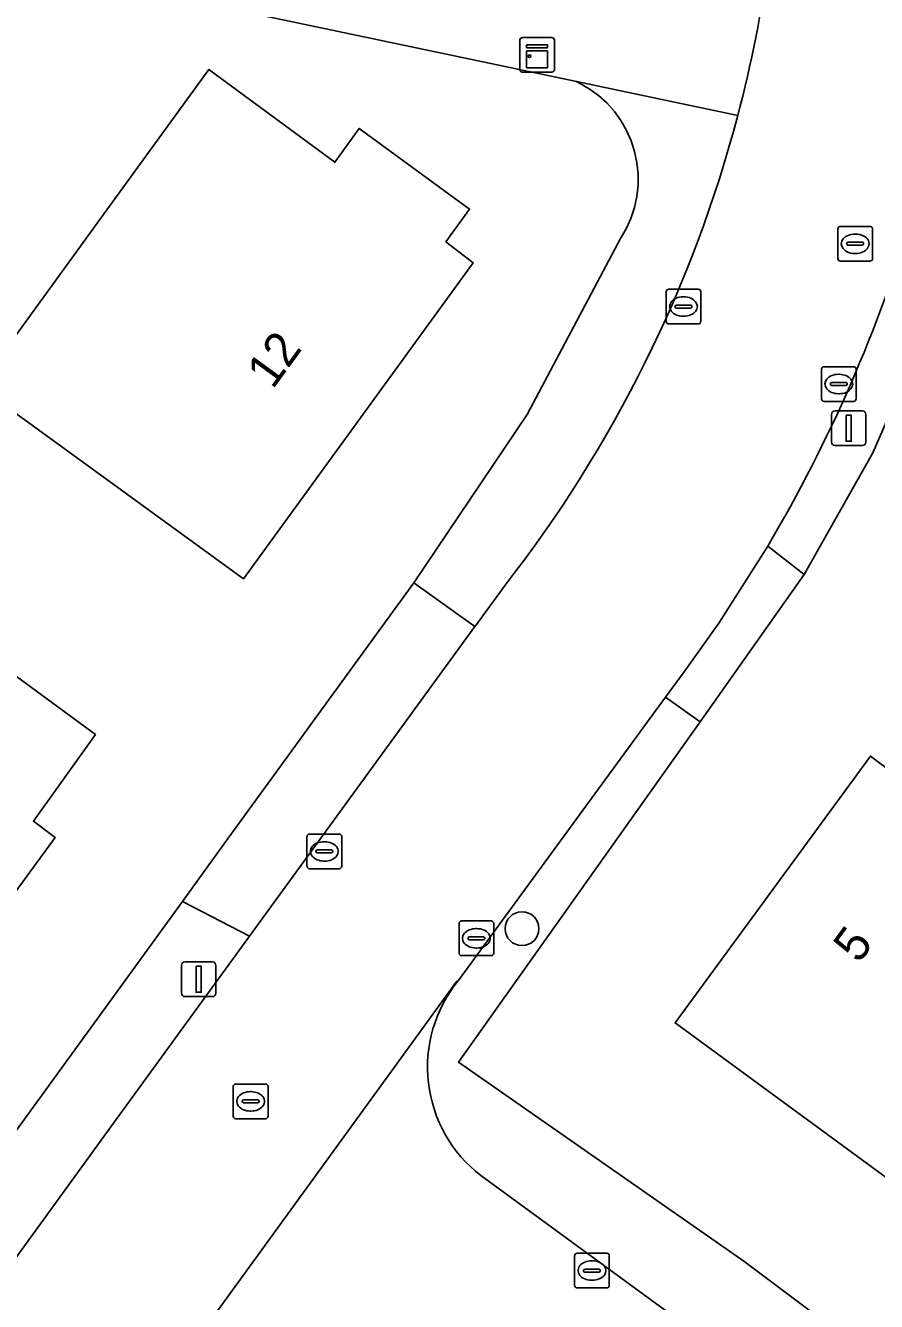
# Model space of a CAD drawing. Extents: x 157320 to 158835, y 386650 to 388491.
# Drawn here: x 158108.73 to 158133.27, y 387480.43 to 387517.23 of the extents above; entities that cross this region are included whole.
import ezdxf

# ---------------------------------------------------------------- set-up
doc = ezdxf.new("R2010")
doc.units = 0
for name, color, linetype in [('IMGEO_Berm_groen', 7, 'Continuous'), ('IMGEO_Boom', 7, 'Continuous'), ('IMGEO_Erf', 7, 'Continuous'), ('IMGEO_Groenvoorziening', 7, 'Continuous'), ('IMGEO_Kast', 7, 'Continuous'), ('IMGEO_Kolk', 7, 'Continuous'), ('IMGEO_Lichtmast', 7, 'Continuous'), ('IMGEO_Muur', 7, 'Continuous'), ('IMGEO_Pand', 7, 'Continuous'), ('IMGEO_Pand_nummerreeks', 7, 'Continuous'), ('IMGEO_Rijbaan_lokaal_gesloten', 7, 'Continuous'), ('IMGEO_Rijbaan_lokaal_open', 7, 'Continuous'), ('IMGEO_Rioolput', 7, 'Continuous'), ('IMGEO_Voetpad_open', 7, 'Continuous')]:
    doc.layers.add(name, color=color, linetype=linetype)

msp = doc.modelspace()

# ---------------------------------------------------------------- linework, layer by layer
at = {"layer": 'IMGEO_Berm_groen'}
for points in [[(158130.135, 387502.221), (158131.184, 387501.398), (158133.165, 387504.904), (158134.768, 387508.597)], [(158129.45, 387481.597), (158121.221, 387487.331), (158128.187, 387497.153), (158127.189, 387497.86), (158121.208, 387489.684)], [(158121.865, 387484.063), (158135.766, 387473.907), (158136.966, 387475.953), (158129.45, 387481.597)]]:
    msp.add_lwpolyline(points, dxfattribs=at)
for centre, radius, start, end in [((158093.384, 387523.991), 42.715, 329.3589, 343.4574), ((158124.275, 387487.194), 3.951, 140.9258, 232.4075)]:
    msp.add_arc(centre, radius, start, end, dxfattribs=at)
at = {"layer": 'IMGEO_Boom'}
msp.add_circle((158123.05, 387491.185), 0.489, dxfattribs=at)
at = {"layer": 'IMGEO_Erf'}
for points in [[(158136.546, 387528.448), (158139.094, 387520.212), (158137.714, 387521.262), (158137.585, 387521.36), (158137.171, 387518.425), (158136.199, 387513.343), (158135.977, 387512.438), (158135.495, 387510.907), (158134.768, 387508.597), (158133.165, 387504.904), (158131.184, 387501.398), (158128.187, 387497.153), (158121.221, 387487.331), (158129.45, 387481.597), (158136.966, 387475.953), (158137.737, 387475.374), (158148.264, 387467.468), (158151.663, 387464.869), (158154.947, 387462.127), (158159.059, 387458.569), (158162.568, 387455.355), (158167.397, 387450.635), (158170.726, 387447.126), (158172.044, 387445.737)], [(158106.217, 387482.286), (158113.255, 387491.973), (158114.578, 387493.794), (158119.087, 387500), (158119.933, 387501.164), (158123.196, 387506.017), (158125.891, 387511.091), (158126.055, 387511.373), (158126.189, 387511.671), (158126.291, 387511.981), (158126.36, 387512.3), (158126.396, 387512.625), (158126.397, 387512.952), (158126.364, 387513.276), (158126.297, 387513.596), (158126.198, 387513.907), (158126.066, 387514.206), (158125.904, 387514.489), (158125.713, 387514.754), (158125.495, 387514.998), (158125.253, 387515.217), (158124.99, 387515.41), (158124.708, 387515.574), (158124.618, 387515.619), (158102.005, 387520.372)]]:
    msp.add_lwpolyline(points, dxfattribs=at)
for points in [[(158107.378, 387506.822), (158111.077, 387511.916), (158114.015, 387515.961), (158117.653, 387513.289), (158118.352, 387514.266), (158121.535, 387511.938), (158120.853, 387510.998), (158121.645, 387510.386), (158115.016, 387501.275), (158110.97, 387504.213)], [(158098.23, 387493.5), (158101.948, 387498.593), (158100.021, 387500), (158097.09, 387502.14), (158101.434, 387508.061), (158104.753, 387505.654), (158102.617, 387502.742), (158106.358, 387500), (158106.899, 387499.604), (158110.746, 387496.784), (158108.96, 387494.287), (158109.582, 387493.819), (158105.907, 387488.784), (158102.295, 387491.418), (158101.875, 387490.842)], [(158142.17, 387493.05), (158134.851, 387483.058), (158127.466, 387488.467), (158133.097, 387496.161), (158133.327, 387495.991), (158135.024, 387494.738), (158136.553, 387496.821), (158136.715, 387497.041)]]:
    msp.add_lwpolyline(points, close=True, dxfattribs=at)
at = {"layer": 'IMGEO_Groenvoorziening'}
msp.add_lwpolyline([(158129.272, 387514.639), (158124.618, 387515.619), (158124.708, 387515.574), (158124.99, 387515.41), (158125.253, 387515.217), (158125.495, 387514.998), (158125.713, 387514.754), (158125.904, 387514.489), (158126.066, 387514.206), (158126.198, 387513.907), (158126.297, 387513.596), (158126.364, 387513.276), (158126.397, 387512.952), (158126.396, 387512.625), (158126.36, 387512.3), (158126.291, 387511.981), (158126.189, 387511.671), (158126.055, 387511.373), (158125.891, 387511.091), (158123.196, 387506.017), (158119.933, 387501.164), (158121.552, 387500), (158121.691, 387499.9), (158121.763, 387500), (158122.56, 387501.095)], dxfattribs=at)
msp.add_lwpolyline([(158107.957, 387481.031), (158111.349, 387485.685), (158115.192, 387490.968), (158113.255, 387491.973), (158106.217, 387482.286)], close=True, dxfattribs=at)
msp.add_arc((158092.972, 387524.193), 37.537, 322.0225, 345.2542, dxfattribs=at)
at = {"layer": 'IMGEO_Kast'}
for p, q in [((158122.987, 387515.961), (158122.987, 387516.802)), ((158122.987, 387516.802), (158122.987, 387515.961)), ((158123.062, 387516.886), (158123.903, 387516.886)), ((158123.903, 387516.886), (158123.062, 387516.886)), ((158123.987, 387516.811), (158123.987, 387515.97)), ((158123.987, 387515.97), (158123.987, 387516.811)), ((158123.912, 387515.886), (158123.071, 387515.886)), ((158123.071, 387515.886), (158123.912, 387515.886))]:
    msp.add_line(p, q, dxfattribs=at)
for points in [[(158123.182, 387516.676), (158123.782, 387516.676), (158123.782, 387516.591), (158123.182, 387516.591), (158123.182, 387516.676)], [(158123.182, 387516.501), (158123.782, 387516.501), (158123.782, 387516.012), (158123.182, 387516.012), (158123.182, 387516.501)]]:
    msp.add_lwpolyline(points, dxfattribs=at)
msp.add_circle((158123.266, 387516.35), 0.0377, dxfattribs=at)
for centre, start, end in [((158123.065, 387516.808), 92.4484, 184.2845), ((158123.065, 387516.808), 92.4484, 184.2845), ((158123.909, 387516.808), 2.4484, 94.2845), ((158123.909, 387516.808), 2.4484, 94.2845), ((158123.065, 387515.964), 182.4484, 274.2845), ((158123.065, 387515.964), 182.4484, 274.2845), ((158123.909, 387515.964), 272.4484, 4.2845), ((158123.909, 387515.964), 272.4484, 4.2845)]:
    msp.add_arc(centre, 0.0779, start, end, dxfattribs=at)
at = {"layer": 'IMGEO_Kolk'}
for p, q in [((158127.205, 387508.701), (158127.205, 387509.553)), ((158127.28, 387509.627), (158128.132, 387509.627)), ((158127.693, 387509.407), (158127.718, 387509.407)), ((158128.206, 387509.553), (158128.206, 387508.701)), ((158127.464, 387509.121), (158127.464, 387509.133)), ((158127.902, 387509.084), (158127.504, 387509.084)), ((158127.507, 387509.17), (158127.905, 387509.17)), ((158127.948, 387509.133), (158127.948, 387509.121)), ((158127.716, 387508.847), (158127.691, 387508.847)), ((158128.132, 387508.627), (158127.28, 387508.627)), ((158131.686, 387506.467), (158131.686, 387507.319)), ((158131.761, 387507.393), (158132.613, 387507.393)), ((158132.687, 387507.319), (158132.687, 387506.467)), ((158131.945, 387506.887), (158131.945, 387506.899)), ((158132.383, 387506.85), (158131.985, 387506.85)), ((158131.988, 387506.936), (158132.386, 387506.936)), ((158132.174, 387507.173), (158132.199, 387507.173)), ((158132.429, 387506.899), (158132.429, 387506.887)), ((158132.197, 387506.613), (158132.172, 387506.613)), ((158132.613, 387506.393), (158131.761, 387506.393)), ((158116.848, 387492.988), (158116.848, 387493.84)), ((158116.923, 387493.914), (158117.775, 387493.914)), ((158117.336, 387493.694), (158117.361, 387493.694)), ((158117.849, 387493.84), (158117.849, 387492.988)), ((158117.107, 387493.408), (158117.107, 387493.42)), ((158117.545, 387493.371), (158117.147, 387493.371)), ((158117.15, 387493.457), (158117.548, 387493.457)), ((158117.591, 387493.42), (158117.591, 387493.408)), ((158117.775, 387492.914), (158116.923, 387492.914)), ((158117.359, 387493.134), (158117.334, 387493.134)), ((158121.308, 387491.407), (158122.16, 387491.407)), ((158121.233, 387490.481), (158121.233, 387491.333)), ((158121.721, 387491.187), (158121.746, 387491.187)), ((158122.234, 387491.333), (158122.234, 387490.481)), ((158121.492, 387490.901), (158121.492, 387490.913)), ((158121.93, 387490.864), (158121.532, 387490.864)), ((158121.535, 387490.95), (158121.933, 387490.95)), ((158121.744, 387490.627), (158121.719, 387490.627)), ((158121.976, 387490.913), (158121.976, 387490.901)), ((158122.16, 387490.407), (158121.308, 387490.407)), ((158124.64, 387481.825), (158125.492, 387481.825)), ((158124.565, 387480.899), (158124.565, 387481.751)), ((158125.053, 387481.605), (158125.078, 387481.605)), ((158125.566, 387481.751), (158125.566, 387480.899)), ((158124.824, 387481.319), (158124.824, 387481.331)), ((158125.262, 387481.282), (158124.864, 387481.282)), ((158124.867, 387481.368), (158125.265, 387481.368)), ((158125.308, 387481.331), (158125.308, 387481.319)), ((158125.492, 387480.825), (158124.64, 387480.825)), ((158125.076, 387481.045), (158125.051, 387481.045))]:
    msp.add_line(p, q, dxfattribs=at)
for points in [[(158127.205, 387508.701), (158127.205, 387509.553)], [(158127.28, 387509.627), (158128.132, 387509.627)], [(158128.206, 387509.553), (158128.206, 387508.701)], [(158128.132, 387508.627), (158127.28, 387508.627)], [(158131.686, 387506.467), (158131.686, 387507.319)], [(158131.761, 387507.393), (158132.613, 387507.393)], [(158132.687, 387507.319), (158132.687, 387506.467)], [(158132.613, 387506.393), (158131.761, 387506.393)], [(158116.848, 387492.988), (158116.848, 387493.84)], [(158116.923, 387493.914), (158117.775, 387493.914)], [(158117.849, 387493.84), (158117.849, 387492.988)], [(158117.775, 387492.914), (158116.923, 387492.914)], [(158121.308, 387491.407), (158122.16, 387491.407)], [(158121.233, 387490.481), (158121.233, 387491.333)], [(158122.234, 387491.333), (158122.234, 387490.481)], [(158122.16, 387490.407), (158121.308, 387490.407)], [(158124.64, 387481.825), (158125.492, 387481.825)], [(158124.565, 387480.899), (158124.565, 387481.751)], [(158125.566, 387481.751), (158125.566, 387480.899)], [(158125.492, 387480.825), (158124.64, 387480.825)]]:
    msp.add_lwpolyline(points, dxfattribs=at)
for centre, radius, start, end in [((158127.282, 387509.551), 0.0765, 91.552, 178.448), ((158127.282, 387509.551), 0.0765, 91.552, 178.448), ((158128.13, 387509.551), 0.0765, 1.552, 88.448), ((158128.13, 387509.551), 0.0765, 1.552, 88.448), ((158127.504, 387509.13), 0.0403, 85.8775, 175.7526), ((158127.501, 387509.12), 0.0366, 178.938, 274.7102), ((158127.905, 387509.127), 0.043, 264.8664, 352.4533), ((158127.909, 387509.132), 0.0386, 1.7309, 96.639), ((158127.282, 387508.703), 0.0765, 181.552, 268.448), ((158127.282, 387508.703), 0.0765, 181.552, 268.448), ((158128.13, 387508.703), 0.0765, 271.552, 358.448), ((158128.13, 387508.703), 0.0765, 271.552, 358.448), ((158131.763, 387507.317), 0.0765, 91.552, 178.448), ((158131.763, 387507.317), 0.0765, 91.552, 178.448), ((158132.611, 387507.317), 0.0765, 1.552, 88.448), ((158132.611, 387507.317), 0.0765, 1.552, 88.448), ((158131.985, 387506.896), 0.0403, 85.8775, 175.7526), ((158131.982, 387506.886), 0.0366, 178.938, 274.7102), ((158132.386, 387506.893), 0.043, 264.8664, 352.4533), ((158132.39, 387506.898), 0.0386, 1.7309, 96.639), ((158131.763, 387506.469), 0.0765, 181.552, 268.448), ((158131.763, 387506.469), 0.0765, 181.552, 268.448), ((158132.611, 387506.469), 0.0765, 271.552, 358.448), ((158132.611, 387506.469), 0.0765, 271.552, 358.448), ((158116.925, 387493.838), 0.0765, 91.552, 178.448), ((158116.925, 387493.838), 0.0765, 91.552, 178.448), ((158117.773, 387493.838), 0.0765, 1.552, 88.448), ((158117.773, 387493.838), 0.0765, 1.552, 88.448), ((158117.147, 387493.417), 0.0403, 85.8775, 175.7526), ((158117.144, 387493.407), 0.0366, 178.938, 274.7102), ((158117.548, 387493.414), 0.043, 264.8664, 352.4533), ((158117.552, 387493.419), 0.0386, 1.7309, 96.639), ((158116.925, 387492.99), 0.0765, 181.552, 268.448), ((158116.925, 387492.99), 0.0765, 181.552, 268.448), ((158117.773, 387492.99), 0.0765, 271.552, 358.448), ((158117.773, 387492.99), 0.0765, 271.552, 358.448), ((158121.31, 387491.331), 0.0765, 91.552, 178.448), ((158121.31, 387491.331), 0.0765, 91.552, 178.448), ((158122.158, 387491.331), 0.0765, 1.552, 88.448), ((158122.158, 387491.331), 0.0765, 1.552, 88.448), ((158121.532, 387490.91), 0.0403, 85.8775, 175.7526), ((158121.529, 387490.9), 0.0366, 178.938, 274.7102), ((158121.933, 387490.907), 0.043, 264.8664, 352.4533), ((158121.937, 387490.912), 0.0386, 1.7309, 96.639), ((158121.31, 387490.483), 0.0765, 181.552, 268.448), ((158121.31, 387490.483), 0.0765, 181.552, 268.448), ((158122.158, 387490.483), 0.0765, 271.552, 358.448), ((158122.158, 387490.483), 0.0765, 271.552, 358.448), ((158124.642, 387481.749), 0.0765, 91.552, 178.448), ((158124.642, 387481.749), 0.0765, 91.552, 178.448), ((158125.49, 387481.749), 0.0765, 1.552, 88.448), ((158125.49, 387481.749), 0.0765, 1.552, 88.448), ((158124.864, 387481.328), 0.0403, 85.8775, 175.7526), ((158124.861, 387481.318), 0.0366, 178.938, 274.7102), ((158125.265, 387481.325), 0.043, 264.8664, 352.4533), ((158125.269, 387481.33), 0.0386, 1.7309, 96.639), ((158124.642, 387480.901), 0.0765, 181.552, 268.448), ((158124.642, 387480.901), 0.0765, 181.552, 268.448), ((158125.49, 387480.901), 0.0765, 271.552, 358.448), ((158125.49, 387480.901), 0.0765, 271.552, 358.448)]:
    msp.add_arc(centre, radius, start, end, dxfattribs=at)
for centre, major_axis, ratio, start_param, end_param in [((158127.692, 387509.127), (-0.387, 0.002), 0.722429, 4.712389, 7.853982), ((158127.717, 387509.127), (-0.39, 0.002), 0.717154, 1.570796, 4.712389), ((158132.173, 387506.893), (-0.387, 0.002), 0.722429, 4.712389, 7.853982), ((158132.198, 387506.893), (-0.39, 0.002), 0.717154, 1.570796, 4.712389), ((158117.335, 387493.414), (-0.387, 0.002), 0.722429, 4.712389, 7.853982), ((158117.36, 387493.414), (-0.39, 0.002), 0.717154, 1.570796, 4.712389), ((158121.72, 387490.907), (-0.387, 0.002), 0.722429, 4.712389, 7.853982), ((158121.745, 387490.907), (-0.39, 0.002), 0.717154, 1.570796, 4.712389), ((158125.052, 387481.325), (-0.387, 0.002), 0.722429, 4.712389, 7.853982), ((158125.077, 387481.325), (-0.39, 0.002), 0.717154, 1.570796, 4.712389)]:
    msp.add_ellipse(centre, major_axis=major_axis, ratio=ratio, start_param=start_param, end_param=end_param, dxfattribs=at)
at = {"layer": 'IMGEO_Lichtmast'}
for p, q in [((158132.076, 387506.117), (158132.866, 387506.117)), ((158132.866, 387506.117), (158132.076, 387506.117)), ((158131.976, 387505.217), (158131.976, 387506.017)), ((158131.976, 387506.017), (158131.976, 387505.217)), ((158132.966, 387506.017), (158132.966, 387505.217)), ((158132.966, 387505.217), (158132.966, 387506.017)), ((158132.866, 387505.117), (158132.076, 387505.117)), ((158132.076, 387505.117), (158132.866, 387505.117)), ((158113.23, 387489.325), (158113.23, 387490.125)), ((158113.23, 387490.125), (158113.23, 387489.325)), ((158113.33, 387490.225), (158114.12, 387490.225)), ((158114.12, 387490.225), (158113.33, 387490.225)), ((158114.22, 387490.125), (158114.22, 387489.325)), ((158114.22, 387489.325), (158114.22, 387490.125)), ((158114.12, 387489.225), (158113.33, 387489.225)), ((158113.33, 387489.225), (158114.12, 387489.225))]:
    msp.add_line(p, q, dxfattribs=at)
for points in [[(158132.396, 387505.992), (158132.546, 387505.992), (158132.546, 387505.242), (158132.396, 387505.242), (158132.396, 387505.992)], [(158113.65, 387490.1), (158113.8, 387490.1), (158113.8, 387489.35), (158113.65, 387489.35), (158113.65, 387490.1)]]:
    msp.add_lwpolyline(points, dxfattribs=at)
for centre, start, end in [((158132.076, 387506.017), 90, 180), ((158132.076, 387506.017), 90, 180), ((158132.866, 387506.017), 0, 90), ((158132.866, 387506.017), 360, 90), ((158132.076, 387505.217), 180, 270), ((158132.076, 387505.217), 180, 270), ((158132.866, 387505.217), 270, 0), ((158132.866, 387505.217), 270, 0), ((158113.33, 387490.125), 90, 180), ((158113.33, 387490.125), 90, 180), ((158114.12, 387490.125), 0, 90), ((158114.12, 387490.125), 360, 90), ((158113.33, 387489.325), 180, 270), ((158113.33, 387489.325), 180, 270), ((158114.12, 387489.325), 270, 0), ((158114.12, 387489.325), 270, 0)]:
    msp.add_arc(centre, 0.1, start, end, dxfattribs=at)
at = {"layer": 'IMGEO_Muur'}
msp.add_lwpolyline([(158124.618, 387515.619), (158102.005, 387520.372)], dxfattribs=at)
at = {"layer": 'IMGEO_Pand'}
for points in [[(158111.077, 387511.916), (158107.378, 387506.822), (158110.97, 387504.213), (158115.016, 387501.275), (158121.645, 387510.386), (158120.853, 387510.998), (158121.535, 387511.938), (158118.352, 387514.266), (158117.653, 387513.289), (158114.015, 387515.961)], [(158106.899, 387499.604), (158106.358, 387500), (158102.617, 387502.742), (158104.753, 387505.654), (158101.434, 387508.061), (158097.09, 387502.14), (158100.021, 387500), (158101.948, 387498.593), (158098.23, 387493.5), (158101.875, 387490.842), (158102.295, 387491.418), (158105.907, 387488.784), (158109.582, 387493.819), (158108.96, 387494.287), (158110.746, 387496.784)], [(158136.553, 387496.821), (158135.024, 387494.738), (158133.327, 387495.991), (158133.097, 387496.161), (158127.466, 387488.467), (158134.851, 387483.058), (158142.17, 387493.05), (158136.715, 387497.041)]]:
    msp.add_lwpolyline(points, close=True, dxfattribs=at)
at = {"layer": 'IMGEO_Rijbaan_lokaal_gesloten'}
for points in [[(158112.82, 387478.114), (158112.818, 387478.165), (158121.17, 387489.672), (158121.208, 387489.684), (158127.189, 387497.86), (158127.726, 387498.594), (158128.724, 387500), (158130.135, 387502.221)], [(158122.56, 387501.095), (158121.763, 387500), (158121.691, 387499.9), (158115.192, 387490.968), (158111.349, 387485.685), (158107.957, 387481.031), (158105.31, 387477.397), (158098.268, 387467.735), (158094.404, 387462.432), (158088.164, 387453.87), (158085.202, 387449.805), (158078.44, 387440.525), (158075.81, 387436.916), (158068.419, 387426.772), (158064.971, 387422.04), (158058.628, 387413.335), (158067.042, 387407.932)], [(158121.208, 387489.684), (158121.17, 387489.672), (158112.818, 387478.165), (158112.82, 387478.114)], [(158145.03, 387467.084), (158142.325, 387469.114), (158136.532, 387473.346), (158135.766, 387473.907), (158121.865, 387484.063)]]:
    msp.add_lwpolyline(points, dxfattribs=at)
for centre, radius, start, end in [((158093.09, 387524.18), 37.419, 345.2282, 352.3076), ((158092.972, 387524.193), 37.537, 322.0225, 345.2542), ((158093.384, 387523.991), 42.715, 329.3589, 343.4574), ((158124.275, 387487.194), 3.951, 140.9258, 232.4075)]:
    msp.add_arc(centre, radius, start, end, dxfattribs=at)
at = {"layer": 'IMGEO_Rijbaan_lokaal_open'}
msp.add_lwpolyline([(158095.964, 387526.956), (158096.537, 387525.154), (158097.594, 387521.568), (158097.702, 387521.284), (158102.005, 387520.372), (158124.618, 387515.619), (158129.272, 387514.639)], dxfattribs=at)
msp.add_arc((158093.09, 387524.18), 37.419, 345.2282, 352.3076, dxfattribs=at)
at = {"layer": 'IMGEO_Rioolput'}
for p, q in [((158132.158, 387510.512), (158132.158, 387511.364)), ((158132.233, 387511.438), (158133.085, 387511.438)), ((158133.159, 387511.364), (158133.159, 387510.512)), ((158132.417, 387510.932), (158132.417, 387510.944)), ((158132.855, 387510.895), (158132.457, 387510.895)), ((158132.46, 387510.981), (158132.858, 387510.981)), ((158132.646, 387511.218), (158132.671, 387511.218)), ((158132.901, 387510.944), (158132.901, 387510.932)), ((158132.669, 387510.658), (158132.644, 387510.658)), ((158133.085, 387510.438), (158132.233, 387510.438)), ((158114.723, 387485.779), (158114.723, 387486.631)), ((158114.798, 387486.705), (158115.65, 387486.705)), ((158115.724, 387486.631), (158115.724, 387485.779)), ((158114.982, 387486.199), (158114.982, 387486.211)), ((158115.025, 387486.248), (158115.423, 387486.248)), ((158115.211, 387486.485), (158115.236, 387486.485)), ((158115.466, 387486.211), (158115.466, 387486.199)), ((158115.42, 387486.162), (158115.022, 387486.162)), ((158115.234, 387485.925), (158115.209, 387485.925)), ((158115.65, 387485.705), (158114.798, 387485.705))]:
    msp.add_line(p, q, dxfattribs=at)
for points in [[(158132.158, 387510.512), (158132.158, 387511.364)], [(158132.233, 387511.438), (158133.085, 387511.438)], [(158133.159, 387511.364), (158133.159, 387510.512)], [(158133.085, 387510.438), (158132.233, 387510.438)], [(158114.723, 387485.779), (158114.723, 387486.631)], [(158114.798, 387486.705), (158115.65, 387486.705)], [(158115.724, 387486.631), (158115.724, 387485.779)], [(158115.65, 387485.705), (158114.798, 387485.705)]]:
    msp.add_lwpolyline(points, dxfattribs=at)
for centre, radius, start, end in [((158132.235, 387511.362), 0.0765, 91.552, 178.448), ((158132.235, 387511.362), 0.0765, 91.552, 178.448), ((158133.083, 387511.362), 0.0765, 1.552, 88.448), ((158133.083, 387511.362), 0.0765, 1.552, 88.448), ((158132.457, 387510.941), 0.0403, 85.8775, 175.7526), ((158132.454, 387510.931), 0.0366, 178.938, 274.7102), ((158132.858, 387510.938), 0.043, 264.8664, 352.4533), ((158132.862, 387510.943), 0.0386, 1.7309, 96.639), ((158132.235, 387510.514), 0.0765, 181.552, 268.448), ((158132.235, 387510.514), 0.0765, 181.552, 268.448), ((158133.083, 387510.514), 0.0765, 271.552, 358.448), ((158133.083, 387510.514), 0.0765, 271.552, 358.448), ((158114.8, 387486.629), 0.0765, 91.552, 178.448), ((158114.8, 387486.629), 0.0765, 91.552, 178.448), ((158115.648, 387486.629), 0.0765, 1.552, 88.448), ((158115.648, 387486.629), 0.0765, 1.552, 88.448), ((158115.022, 387486.208), 0.0403, 85.8775, 175.7526), ((158115.427, 387486.21), 0.0386, 1.7309, 96.639), ((158115.019, 387486.198), 0.0366, 178.938, 274.7102), ((158115.423, 387486.205), 0.043, 264.8664, 352.4533), ((158114.8, 387485.781), 0.0765, 181.552, 268.448), ((158114.8, 387485.781), 0.0765, 181.552, 268.448), ((158115.648, 387485.781), 0.0765, 271.552, 358.448), ((158115.648, 387485.781), 0.0765, 271.552, 358.448)]:
    msp.add_arc(centre, radius, start, end, dxfattribs=at)
for centre, major_axis, ratio, start_param, end_param in [((158132.645, 387510.938), (-0.387, 0.002), 0.722429, 4.712389, 7.853982), ((158132.67, 387510.938), (-0.39, 0.002), 0.717154, 1.570796, 4.712389), ((158115.21, 387486.205), (-0.387, 0.002), 0.722429, 4.712389, 7.853982), ((158115.235, 387486.205), (-0.39, 0.002), 0.717154, 1.570796, 4.712389)]:
    msp.add_ellipse(centre, major_axis=major_axis, ratio=ratio, start_param=start_param, end_param=end_param, dxfattribs=at)
at = {"layer": 'IMGEO_Voetpad_open'}
for points in [[(158131.184, 387501.398), (158130.135, 387502.221), (158128.724, 387500), (158127.726, 387498.594), (158127.189, 387497.86), (158128.187, 387497.153)], [(158115.192, 387490.968), (158121.691, 387499.9), (158121.552, 387500), (158119.933, 387501.164), (158119.087, 387500), (158114.578, 387493.794), (158113.255, 387491.973)]]:
    msp.add_lwpolyline(points, close=True, dxfattribs=at)

# ---------------------------------------------------------------- texts
at = {"layer": 'IMGEO_Pand_nummerreeks'}
for s, rotation, p in [('12', 53.961, (158115.858, 387506.716)), ('5', 53.8008, (158132.766, 387490.155))]:
    msp.add_text(s, height=1, rotation=rotation, dxfattribs=at).set_placement(p)

doc.saveas('drawing.dxf')
